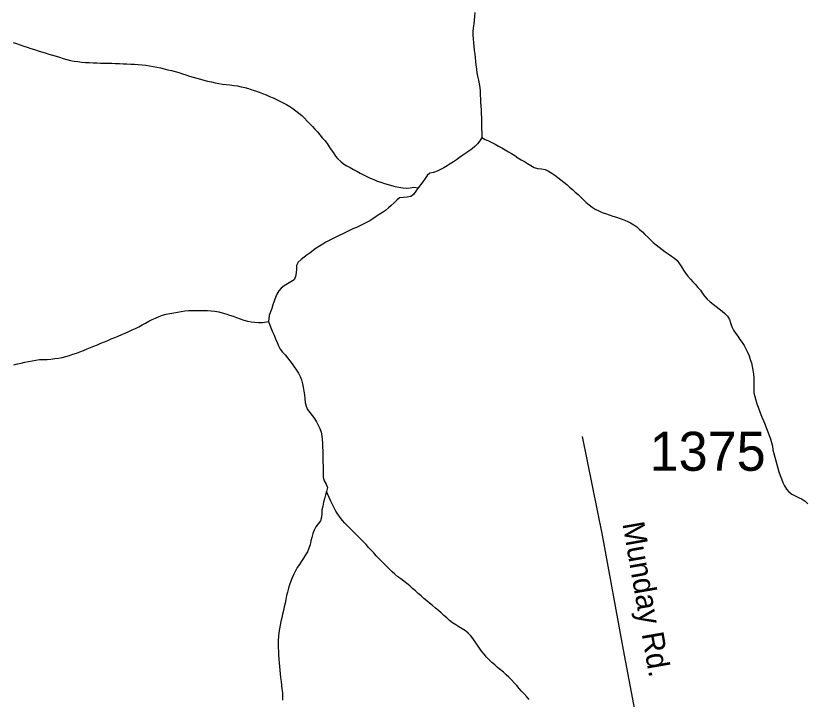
# Model space of a CAD drawing. Extents: x 1950930 to 2061844, y 904556 to 1017002.
# Drawn here: x 1986522 to 1989964, y 986811 to 989789 of the extents above; entities that cross this region are included whole.
import ezdxf

# ---------------------------------------------------------------- set-up
doc = ezdxf.new("R2010")
doc.units = 0
for name, color, linetype in [('Exist Hydrographic Creek Single Shore', 7, 'Continuous'), ('Exist Hydrographic Misc Water Feature', 7, 'Continuous'), ('Exist Road Secondary Type 41 Attributed', 7, 'Continuous'), ('Exist Road Secondary Type 51 Label', 7, 'Continuous'), ('Exist Road Secondary Type 51 Number Label', 7, 'Continuous')]:
    doc.layers.add(name, color=color, linetype=linetype)

msp = doc.modelspace()

# ---------------------------------------------------------------- linework, layer by layer
at = {"layer": 'Exist Hydrographic Creek Single Shore'}
for points in [[(1988520.5, 989802.8), (1988519.6, 989786.4), (1988518.2, 989770.1), (1988516.2, 989753.7), (1988514.3, 989737.3), (1988513.1, 989720.9), (1988513.1, 989704.6), (1988513.7, 989688.1), (1988514.9, 989671.7), (1988517, 989655.3), (1988518.8, 989638.8), (1988521.1, 989622.3), (1988522.7, 989606.7), (1988524.4, 989590.3), (1988525.8, 989573.8), (1988527.8, 989557.4), (1988530.1, 989540.9)], [(1986509.7, 989673), (1986525.3, 989667.8), (1986540.7, 989662.6), (1986556.3, 989657.3), (1986571.9, 989652.1), (1986587.4, 989646.8), (1986603.2, 989642.5), (1986618.8, 989637.1), (1986634.2, 989631.9), (1986650, 989627.5), (1986665.6, 989622.3), (1986681.4, 989617.8), (1986696.9, 989612.5), (1986712.7, 989608.1), (1986728.7, 989603.7), (1986744.3, 989599.3), (1986760.3, 989594.9), (1986776.3, 989592), (1986792.5, 989589.2), (1986808.7, 989587.2), (1986825.3, 989586.1), (1986841.7, 989584.9), (1986858.1, 989584.6), (1986874.5, 989583.4), (1986890.9, 989583.1), (1986907.3, 989582.7), (1986923.7, 989582.4), (1986940.1, 989582.1), (1986956.5, 989581.8), (1986972.9, 989580.5), (1986989.3, 989580.2), (1987005.5, 989579.1), (1987022.1, 989578.7), (1987038.6, 989577.6), (1987055, 989576.4), (1987071.4, 989575.2), (1987087.4, 989573.3), (1987103.8, 989571.3), (1987120, 989568.4), (1987136, 989565.8), (1987151.9, 989562.1), (1987168.1, 989558.5), (1987183.9, 989554.1), (1987199.9, 989550.4), (1987215.9, 989546), (1987231.5, 989541.6), (1987247.3, 989536.3), (1987262.9, 989531.9), (1987278.5, 989526.7), (1987294, 989521.4), (1987309.8, 989517), (1987325.8, 989512.6), (1987341.4, 989508.2), (1987357.4, 989504.5), (1987373.6, 989500.9), (1987389.4, 989497.3), (1987405.6, 989493.7), (1987421.6, 989491.6), (1987438, 989489.7)], [(1988530.1, 989540.9), (1988533.2, 989525.3), (1988536.9, 989508.8), (1988540.6, 989493.1), (1988543.4, 989476.6), (1988544.7, 989460.2), (1988545.1, 989443.8), (1988545.5, 989427.4), (1988546.3, 989411.8), (1988547.5, 989395.3), (1988548.6, 989378.9), (1988549.4, 989362.5), (1988550.2, 989346.1), (1988550.8, 989329.7), (1988550.8, 989313.1), (1988550.8, 989296.8), (1988551.2, 989280.3), (1988551.4, 989258.2)], [(1987438, 989489.7), (1987454.4, 989487.7), (1987470.8, 989485.7), (1987487, 989483.7), (1987503, 989480.2), (1987519, 989476.6), (1987534.8, 989472.1), (1987550.4, 989466.8), (1987565.9, 989461.6), (1987581.3, 989455.6), (1987596.7, 989450.3), (1987611.9, 989444.3), (1987627.1, 989437.4), (1987642.4, 989431.3), (1987657.4, 989424.4), (1987672.2, 989417.5), (1987686.9, 989409.8), (1987701.3, 989402.1), (1987715.2, 989393.6), (1987728.8, 989384.4), (1987742.1, 989375.1), (1987755, 989365), (1987767.3, 989354.1), (1987779.2, 989342.3), (1987790.9, 989330.6), (1987802.2, 989318.9), (1987813.4, 989307.2), (1987824.3, 989294.6), (1987835.2, 989282.9), (1987846, 989270.4), (1987856.7, 989257.9), (1987867.2, 989245.3), (1987877.4, 989231.9), (1987886.9, 989218.7), (1987895.9, 989204.6), (1987904.9, 989191.2), (1987914.5, 989177.8), (1987925, 989165.4), (1987937.1, 989154.4), (1987949.8, 989144.3), (1987964, 989135.9), (1987978.3, 989127.3), (1987992.9, 989119.7), (1988007.2, 989112), (1988021.6, 989103.5), (1988036.3, 989096.6), (1988051.1, 989088.9), (1988065.9, 989082.1), (1988080.8, 989075.2), (1988096.2, 989069.1), (1988111.4, 989063.9), (1988127.2, 989058.6), (1988143, 989053.3), (1988158.8, 989048.9), (1988174.5, 989045.2), (1988190.7, 989041.7), (1988206.9, 989038.9), (1988223.1, 989037.8), (1988239.3, 989039.8), (1988255.9, 989042.8), (1988273.8, 989039.2)], [(1988551.4, 989258.2), (1988542.2, 989244.5), (1988533, 989230.7), (1988521.7, 989219.4), (1988509, 989209.1), (1988495.7, 989199.4), (1988481.9, 989189.9), (1988468.2, 989181.2), (1988454.6, 989171.7), (1988441.3, 989162), (1988428, 989152.5), (1988414.2, 989143.8), (1988400.5, 989135), (1988386.4, 989127.1), (1988371.6, 989119.2), (1988356.4, 989112.1), (1988341, 989106.7), (1988324.6, 989103.7), (1988313.4, 989093.3), (1988304.3, 989079.6), (1988295.3, 989065.8), (1988285.1, 989052.8), (1988273.8, 989039.2)], [(1988551.4, 989258.2), (1988566, 989250.5), (1988580.8, 989243.6), (1988595.7, 989236.8), (1988610.3, 989229.1), (1988624.8, 989221.4), (1988639.2, 989213.7), (1988653.5, 989205.2), (1988667.5, 989196.8), (1988681.2, 989188.3), (1988695.2, 989179.8), (1988708.9, 989170.4), (1988722.9, 989161.9), (1988737.2, 989153.4), (1988750.9, 989144.9), (1988765.3, 989136.4), (1988779.9, 989128.7), (1988794.8, 989123.6), (1988811.6, 989121.5), (1988827.6, 989118.8), (1988842.2, 989111.9), (1988855.9, 989103.4), (1988869.7, 989094), (1988883.2, 989083.9), (1988896.3, 989073.7), (1988909, 989063.7), (1988921.5, 989053.7), (1988934.1, 989042.7), (1988946.6, 989031.7), (1988958.9, 989020.8), (1988971, 989009.9), (1988983.1, 988998.2), (1988995, 988986.4), (1989006.8, 988975.5), (1989019.4, 988964.6), (1989032.3, 988954.5), (1989046, 988946), (1989060.6, 988939.1), (1989075.5, 988932.3), (1989090.9, 988927), (1989106.7, 988921.8), (1989122.5, 988916.6), (1989138.3, 988911.2), (1989153.9, 988906), (1989169.5, 988900), (1989184.4, 988893.9), (1989199, 988886.2), (1989213.3, 988878.5), (1989226.5, 988869.2), (1989238.6, 988858.3), (1989250.9, 988847.4), (1989262.3, 988835.7), (1989274.2, 988823.9), (1989285.9, 988812.2), (1989298.6, 988801.3), (1989311.4, 988791.2), (1989324.1, 988781), (1989337, 988770.1), (1989349.9, 988760.8), (1989363.6, 988751.5), (1989377.4, 988742.2), (1989390.7, 988733), (1989402.8, 988722), (1989412.9, 988708.7), (1989421.7, 988695.3), (1989430.3, 988681.3), (1989439.3, 988667.1), (1989449.6, 988654.5), (1989460.2, 988642), (1989471.3, 988629.5), (1989482.4, 988617.8), (1989493, 988605.2), (1989503.5, 988592.7), (1989512.9, 988579.4), (1989522.6, 988565.2), (1989533.6, 988553.5), (1989545.9, 988542.6), (1989559.1, 988532.5), (1989572.2, 988522.4), (1989585.5, 988512.3), (1989598.4, 988502.2), (1989610.5, 988491.2), (1989621.6, 988479.5), (1989629.8, 988466.2), (1989635.5, 988450.5), (1989640.5, 988434), (1989647.4, 988419.1), (1989656.2, 988405.8), (1989666.1, 988392.4), (1989675.9, 988379.1), (1989685.6, 988365.8), (1989694.2, 988352.5), (1989702.2, 988337.5), (1989709.2, 988322.6), (1989715.7, 988307.7), (1989721, 988292), (1989725.6, 988276.3), (1989729.2, 988260.6), (1989732.1, 988244.2), (1989734.6, 988227.7)], [(1988273.8, 989039.2), (1988264.4, 989025.5), (1988254.5, 989010.9), (1988242.6, 989001.3), (1988227, 988998.3), (1988209.8, 988997.8), (1988193.6, 988995.6), (1988180.7, 988986.1), (1988169.2, 988974), (1988157.3, 988962), (1988145, 988951.5), (1988132.1, 988941.2), (1988118.4, 988932.4), (1988104.2, 988923.6), (1988090.7, 988914.9), (1988077.3, 988904.6), (1988063.8, 988895.8), (1988049.5, 988887.9), (1988035.1, 988880.8), (1988020.1, 988873.7), (1988005, 988866.6), (1987990.2, 988860.4), (1987975.2, 988853.3), (1987960.5, 988846.2), (1987945.5, 988839.2), (1987930.9, 988832.1), (1987916.2, 988825), (1987901.4, 988817.1), (1987886.9, 988809.2), (1987872.3, 988802.2), (1987858.4, 988793.4), (1987844.2, 988784.6), (1987830.7, 988775.9), (1987817.1, 988766.4), (1987803.6, 988756.7), (1987790.3, 988747.2), (1987777.4, 988737.7), (1987764.6, 988727.2), (1987752.3, 988716), (1987744.3, 988701.4), (1987743.9, 988685.9), (1987742.7, 988668.7), (1987740.2, 988652.3), (1987733.9, 988638.4), (1987719.5, 988629.7), (1987705, 988621), (1987691, 988612.3), (1987677.9, 988601.8), (1987666.8, 988590.5), (1987658.6, 988576), (1987652.5, 988561.4), (1987647.1, 988545.1), (1987641.8, 988529.5), (1987636.3, 988514.1), (1987630.7, 988498.7), (1987625.6, 988483.2), (1987622.1, 988457)], [(1987622.1, 988457), (1987627.5, 988441.3), (1987633.4, 988426.4), (1987640, 988411.4), (1987646.7, 988396.6), (1987653.3, 988380.9), (1987659.7, 988365.9), (1987666.4, 988351), (1987673.8, 988336.1), (1987683.2, 988322.7), (1987694.3, 988311.1), (1987705.4, 988298.5), (1987715.4, 988286), (1987725.3, 988272.7), (1987734.7, 988258.6), (1987744.1, 988245.2), (1987752.5, 988231.1), (1987760.1, 988216.9), (1987766.1, 988202.1), (1987770.2, 988185.6), (1987773.5, 988170), (1987776.3, 988153.5), (1987779, 988137), (1987780.8, 988120.6), (1987782.7, 988104.2), (1987786.2, 988088.5), (1987792.9, 988073.5), (1987802.4, 988060.2), (1987812.4, 988046.8), (1987822.1, 988033.6), (1987831.5, 988020.2), (1987839.1, 988005.3), (1987845.8, 987990.4), (1987851.4, 987974.7), (1987854.9, 987959), (1987856.3, 987942.6), (1987857.5, 987926.2), (1987858.1, 987909.7), (1987858.6, 987893.4), (1987858.8, 987876.9), (1987859, 987860.6), (1987859.2, 987844.1), (1987860, 987827.6), (1987860, 987811.2), (1987860, 987794.8), (1987861.2, 987778.3), (1987865.3, 987762.6), (1987873.3, 987747.8), (1987880.1, 987732.9), (1987875, 987716.6)], [(1989734.6, 988227.7), (1989736.6, 988211.3), (1989737, 988194.8), (1989736.2, 988178.5), (1989736, 988162.1), (1989736.8, 988145.7), (1989740.3, 988130), (1989744.8, 988114.3), (1989750, 988098.6), (1989755.5, 988083.8), (1989761.2, 988068.1), (1989767.2, 988052.3), (1989773.1, 988037.4), (1989779.5, 988021.6), (1989785.6, 988006.8), (1989791.8, 987991.1), (1989797.7, 987976.1), (1989803.5, 987960.4), (1989808.8, 987945.6), (1989813.7, 987929.9), (1989817.2, 987913.4), (1989819.9, 987897), (1989823, 987881.3), (1989827.3, 987865.6), (1989831.6, 987849.1), (1989836.3, 987833.5), (1989841, 987817.7), (1989845.7, 987802), (1989851, 987786.3), (1989856.6, 987771.5), (1989862.7, 987755.8), (1989869.7, 987740.8), (1989878.1, 987725.9), (1989888.6, 987714.3), (1989901.5, 987704.9), (1989916, 987697.2), (1989931.4, 987690.4), (1989946.4, 987682.7), (1989959.5, 987673.3), (1989971.2, 987661.6)], [(1987875, 987716.6), (1987870.9, 987701), (1987866.6, 987684.7), (1987862.5, 987669.2), (1987858.4, 987652.8), (1987855.1, 987636.5), (1987854, 987620.2), (1987852.8, 987603.8), (1987848.3, 987588.4), (1987839.1, 987575.3), (1987828.6, 987561.6), (1987821, 987547.9), (1987815.7, 987532.4), (1987811.6, 987516.1), (1987807.5, 987500.5), (1987803.2, 987484.2), (1987798.1, 987468.7), (1987791.9, 987453.2), (1987784.1, 987439.5), (1987775.3, 987425.6), (1987766.1, 987411.9), (1987756.9, 987398.2), (1987747.8, 987384.4), (1987739.8, 987369.8), (1987732.7, 987355.2), (1987726.1, 987339.7), (1987719.7, 987325.2), (1987714, 987309.6), (1987709.3, 987294.2), (1987704.8, 987277.9), (1987701.1, 987262.3), (1987697.8, 987246), (1987694.5, 987229.6), (1987691.2, 987214.1), (1987687.7, 987197.8), (1987683.9, 987181.4), (1987680.2, 987165.9), (1987676.5, 987149.6), (1987673, 987133.2), (1987670.1, 987117.8), (1987667.7, 987101.4), (1987665.8, 987084.9), (1987665.2, 987068.6), (1987665, 987052.1), (1987665.2, 987035.8), (1987665.8, 987019.3), (1987666.6, 987002.9), (1987667.4, 986986.5), (1987668.7, 986970.1), (1987670.1, 986953.7), (1987671.5, 986937.2), (1987673.2, 986921.5), (1987674.8, 986905.1), (1987676.9, 986888.7), (1987678.7, 986872.2), (1987681, 986855.8), (1987683.2, 986839.3), (1987684.1, 986823.7), (1987683.4, 986807.3)]]:
    msp.add_lwpolyline(points, dxfattribs=at)
at = {"layer": 'Exist Hydrographic Misc Water Feature'}
for points in [[(1986512.8, 988267.5), (1986528.6, 988272.1), (1986544.4, 988275.8), (1986560.6, 988279.7), (1986576.6, 988282.6), (1986592.8, 988285.5), (1986609, 988288.4), (1986625.2, 988290.6), (1986641.6, 988291.1), (1986658.2, 988291.5), (1986674.6, 988292.8), (1986691, 988295), (1986707.2, 988297.1), (1986723.2, 988300), (1986739.2, 988303.8), (1986755.2, 988308.4), (1986770.6, 988313.8), (1986785.9, 988319.3), (1986801.1, 988324.6), (1986816.5, 988330.8), (1986831.9, 988337.1), (1986846.8, 988343.4), (1986862, 988349.6), (1986877.4, 988355.9), (1986892.4, 988362.1), (1986907.5, 988368.4), (1986922.7, 988374.6), (1986937.7, 988380.9), (1986953, 988387.1), (1986968.2, 988393.4), (1986983.2, 988399.6), (1986998.4, 988406.7), (1987013.5, 988413), (1987028.3, 988420), (1987043.3, 988426.3), (1987057.8, 988434.2), (1987072.2, 988442.2), (1987086.5, 988450), (1987101.1, 988458), (1987115.4, 988465.9), (1987130.4, 988472.1), (1987145.8, 988478.4), (1987161.4, 988483.8), (1987177.2, 988488.3), (1987193.2, 988492.1), (1987209.4, 988495.1), (1987225.4, 988498.1), (1987241.6, 988500.9), (1987258, 988503.1), (1987274.4, 988504.4), (1987290.6, 988504.9), (1987307.2, 988505.3), (1987323.6, 988505), (1987340.2, 988504.6), (1987356.6, 988504.3), (1987373, 988503.2), (1987389.2, 988501.2), (1987405.4, 988498.4), (1987421.2, 988494.8), (1987437, 988490.4), (1987452.6, 988485), (1987468.1, 988479.8), (1987483.7, 988473.8), (1987499.1, 988468.5), (1987514.7, 988463.3), (1987530.7, 988458.9), (1987546.7, 988455.3), (1987563.1, 988453.3), (1987579.5, 988452.1), (1987595.7, 988452.5), (1987622.1, 988457)], [(1988758.3, 986809.6), (1988747.5, 986821.4), (1988736.4, 986833.9), (1988725.1, 986845.7), (1988714.2, 986858.2), (1988703.4, 986870.7), (1988692.3, 986882.5), (1988681, 986895), (1988669.5, 986906.7), (1988657.6, 986917.5), (1988645.3, 986928.5), (1988632.8, 986939.5), (1988620.1, 986949.5), (1988607.6, 986960.4), (1988595.3, 986971.3), (1988583.4, 986982.3), (1988571.9, 986994), (1988561.3, 987006.5), (1988551.2, 987019), (1988541.8, 987033.2), (1988532.6, 987046.6), (1988523.3, 987060.6), (1988513.7, 987074), (1988503.4, 987086.5), (1988492.4, 987098.3), (1988479.9, 987108.3), (1988466.1, 987117.7), (1988452, 987126.2), (1988437.8, 987134.6), (1988424.1, 987143.9), (1988411.2, 987154.1), (1988398.9, 987165), (1988386.8, 987175.9), (1988374.5, 987186.8), (1988362.2, 987197.7), (1988349.5, 987207.9), (1988336.7, 987218.8), (1988324, 987228.9), (1988311.5, 987239), (1988299, 987249.9), (1988286.7, 987260.9), (1988274.6, 987271.8), (1988262.1, 987282.7), (1988250, 987293.6), (1988237.5, 987304.6), (1988225, 987314.6), (1988212.1, 987324.8), (1988198.7, 987334.9), (1988185.6, 987344.1), (1988172.7, 987355.1), (1988160.6, 987366), (1988148.9, 987376.9), (1988137.2, 987388.7), (1988125.7, 987400.4), (1988114.5, 987412.1), (1988103.2, 987423.8), (1988091.7, 987436.4), (1988080.6, 987448.1), (1988069.6, 987460.6), (1988058.7, 987472.3), (1988047.8, 987484.9), (1988036.5, 987496.6), (1988025.1, 987508.3), (1988013.4, 987520.1), (1988001.7, 987531.8), (1987990.2, 987543.5), (1987978.7, 987554.4), (1987967, 987566.1), (1987955.5, 987577.9), (1987944.5, 987590.4), (1987934.2, 987602.9), (1987925, 987617.1), (1987916.2, 987630.4), (1987908, 987644.5), (1987900.8, 987659.4), (1987894.2, 987674.3), (1987887.3, 987689.2), (1987875, 987716.6)]]:
    msp.add_lwpolyline(points, dxfattribs=at)
at = {"layer": 'Exist Road Secondary Type 41 Attributed'}
msp.add_lwpolyline([(1989180.9, 984954.4), (1989183.2, 985044.4), (1989211.4, 985200.4), (1989237.9, 985366.3), (1989258.1, 985472.2), (1989298.6, 985700), (1989326.9, 985838.1), (1989337, 985909.9), (1989341.2, 985977.8), (1989347.3, 986029.9), (1989347.3, 986071.9), (1989337.6, 986121.9), (1989319.8, 986242), (1989258.4, 986549.9), (1989169.4, 987026.1), (1989076.6, 987526), (1988989.4, 987956.2)], dxfattribs=at)

# ---------------------------------------------------------------- texts
at = {"layer": 'Exist Road Secondary Type 51 Label'}
msp.add_text('Munday Rd.', height=95, rotation=279.8867, dxfattribs=at).set_placement((1989164, 987576.4))
at = {"layer": 'Exist Road Secondary Type 51 Number Label'}
msp.add_text('1375', height=170, dxfattribs=at).set_placement((1989282.3, 987806.4))

doc.saveas('drawing.dxf')
